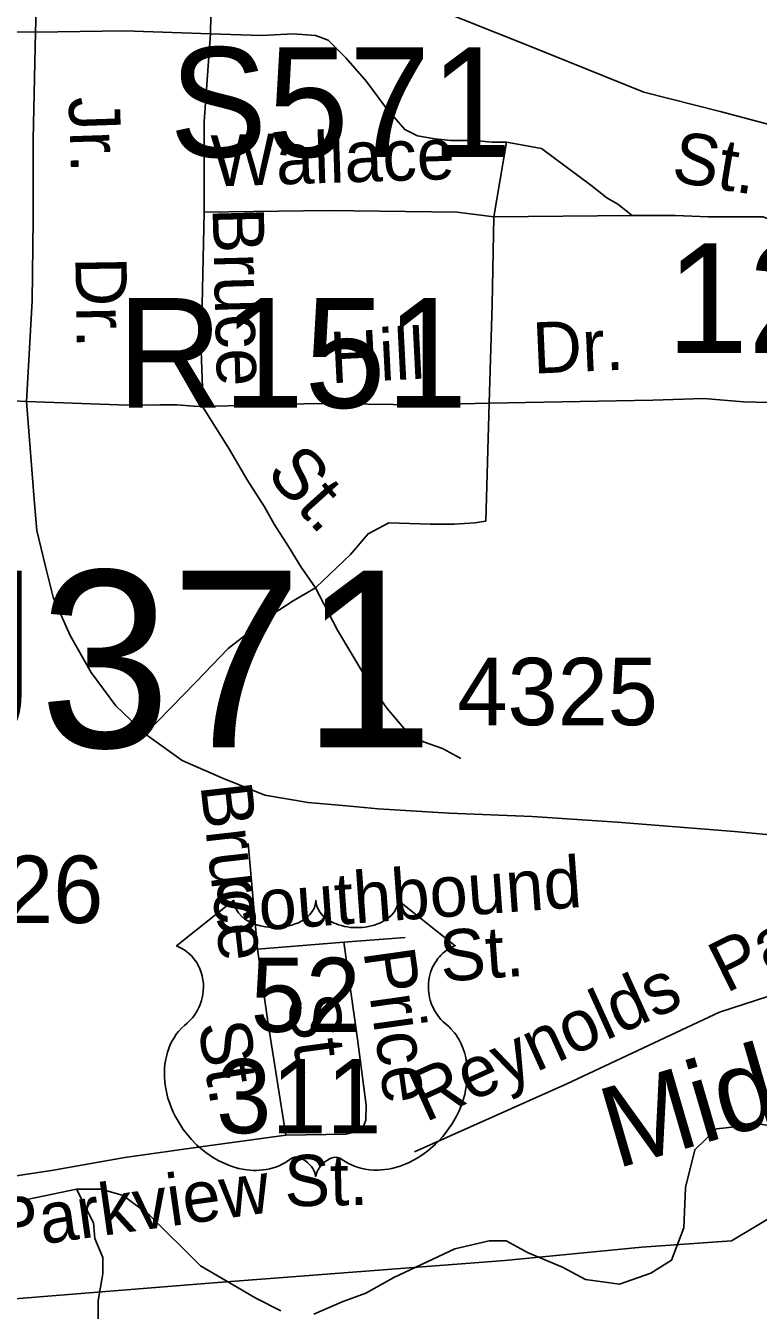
# Model space of a CAD drawing. Extents: x 1547597 to 1699558, y 810033 to 920809.
# Drawn here: x 1637255 to 1638613, y 852372 to 854755 of the extents above; entities that cross this region are included whole.
import ezdxf

# ---------------------------------------------------------------- set-up
doc = ezdxf.new("R2010")
doc.units = 0
for name, color, linetype in [('Exist Hydrographic Creek Single Shore', 7, 'Continuous'), ('Exist Railroad Mainline', 7, 'Continuous'), ('Exist Road Non-System Structure Non-Sys Other Number Label', 7, 'Continuous'), ('Exist Road Non-System Type 51', 7, 'Continuous'), ('Exist Road Non-System Type 51 Label', 7, 'Continuous'), ('Exist Road Primary Interstate Structure Ovrhead Sign Number Label', 7, 'Continuous'), ('Exist Road Primary US Shield CELL', 7, 'Continuous'), ('Exist Road Primary US Shield Number Label', 7, 'Continuous'), ('Exist Road Primary US Structure RailRoad Number Label', 7, 'Continuous'), ('Exist Road Secondary Structure Standard Bridge Number Label', 7, 'Continuous'), ('Exist Road Secondary Type 51 Label', 7, 'Continuous'), ('Exist Road Secondary Type 51 Number Label', 7, 'Continuous'), ('Exist Road Secondary Type 51 Undivided 4 Lane Attributed', 7, 'Continuous'), ('Exist Utilities Electrical Transmission Line', 7, 'Continuous'), ('Old_Level_32', 7, 'Continuous')]:
    doc.layers.add(name, color=color, linetype=linetype)

msp = doc.modelspace()

# ---------------------------------------------------------------- linework, layer by layer
at = {"layer": 'Exist Hydrographic Creek Single Shore'}
for points in [[(1638414.2, 852440.6), (1638452.1, 852464.9), (1638475.4, 852525), (1638478.5, 852600), (1638495.4, 852669.6), (1638535.9, 852708.5), (1638616.2, 852717.1), (1638677.4, 852708.6), (1638750.2, 852702.3), (1638790.3, 852720.2), (1638819.9, 852746.6), (1638848.4, 852771.9), (1638894.8, 852809.9), (1638935.9, 852844.8), (1638995, 852860.7), (1639042, 852903.6), (1639239, 853023.5), (1639281, 853073.4)], [(1634481.2, 852209.2), (1635040.4, 852532.1), (1635512.4, 852686.5), (1635840.3, 852746.2), (1636258.7, 852849.2), (1636513.2, 852840.3), (1636651.8, 852769.5), (1636724.3, 852627.4), (1636811.6, 852557.8), (1636887, 852537.1), (1637212.5, 852568.2), (1637348.9, 852596.8), (1637394.3, 852596.8), (1637435.5, 852585.2), (1637484, 852548.2), (1637579, 852454.3), (1637681.3, 852394.2), (1637727.8, 852371)], [(1637389, 852346.7), (1637389, 852390), (1637397.5, 852439.6), (1637397.5, 852470.2), (1637382.7, 852505), (1637380.6, 852534.5), (1637348.9, 852596.8)], [(1637789, 852364.6), (1637841.7, 852387.9), (1637885.2, 852403.9), (1637937.6, 852432.8), (1638050.6, 852486), (1638114, 852500.8), (1638145.6, 852500.8), (1638186.8, 852478.6), (1638250.1, 852452.2), (1638292.8, 852429), (1638356.1, 852420.6), (1638414.2, 852440.6)]]:
    msp.add_lwpolyline(points, dxfattribs=at)
at = {"layer": 'Exist Railroad Mainline'}
msp.add_lwpolyline([(1636081.6, 854914.9), (1636183.1, 854947.3), (1636259, 854968.5), (1636371.8, 855000.9), (1636503.5, 855034.4), (1636667.7, 855061.1), (1636773.9, 855068.7), (1636870.1, 855065.9), (1636986, 855068.1), (1637123.6, 855055.7), (1637174.3, 855047.4), (1637270.6, 855034.4), (1637378.3, 855018.8), (1637595, 854950.1), (1637730.1, 854894.3), (1637880.3, 854840.6), (1638189.9, 854717), (1638401, 854631.6), (1638542.9, 854595.3), (1638745.5, 854541.5)], dxfattribs=at)
at = {"layer": 'Exist Road Non-System Type 51'}
for p, q in [((1637597.5, 854739.5), (1637600.4, 854895.6)), ((1638146.5, 854538.7), (1638122.8, 854399.9)), ((1638122.8, 854399.9), (1638379.6, 854402.9)), ((1638114, 854054.4), (1638418, 854060.3)), ((1638114, 854054.4), (1638108.1, 853835.9)), ((1637684.4, 853041.5), (1637667.3, 853237.7)), ((1637958.6, 853063.3), (1637844.5, 853055)), ((1637844.5, 853055), (1637684.4, 853041.5))]:
    msp.add_line(p, q, dxfattribs=at)
for points in [[(1637272.8, 854742.5), (1637145.6, 854743.1), (1637031.8, 854743.1)], [(1637597.5, 854739.5), (1637438.1, 854745.4), (1637272.8, 854742.5)], [(1637585.7, 854408.8), (1637585.7, 854577.1), (1637597.5, 854739.5)], [(1637597.5, 854739.5), (1637691.9, 854736.6), (1637751, 854739.5), (1637792.3, 854736.6), (1637815.9, 854727.7), (1637848.4, 854695.2), (1637886.7, 854650.9), (1637922.1, 854603.7), (1637957.6, 854562.3), (1637981.2, 854550.5), (1638013.6, 854544.6), (1638043.2, 854541.7), (1638087.4, 854541.7), (1638119.9, 854538.7), (1638146.5, 854538.7)], [(1638146.5, 854538.7), (1638211.4, 854526.9), (1638302.9, 854459), (1638332.4, 854435.4), (1638353, 854423.5), (1638379.6, 854402.9)], [(1637585.7, 854408.8), (1637579.8, 854151.8), (1637582.7, 854083.9), (1637582.7, 854048.5)], [(1638122.8, 854399.9), (1638055, 854408.8), (1637815.9, 854411.7), (1637585.7, 854408.8)], [(1638122.8, 854399.9), (1638119.9, 854237.5), (1638114, 854054.4)], [(1638379.6, 854402.9), (1638459.3, 854402.9), (1638521.3, 854399.9), (1638580.3, 854399.9), (1638621.6, 854399.9), (1638671.8, 854382.2), (1638707.2, 854364.5), (1638719, 854355.6), (1638733.5, 854330.8), (1638745.6, 854311.3), (1638751.5, 854275.9), (1638757.4, 854240.4), (1638760.3, 854193.2), (1638760.3, 854125.3), (1638760.3, 854051.4)], [(1638760.3, 854051.4), (1638677.7, 854054.4), (1638586.2, 854057.3), (1638512.4, 854063.3), (1638418, 854060.3)], [(1637255.9, 854057.9), (1637443.9, 854051.1), (1637503.1, 854051.4), (1637535.5, 854051.4), (1637566, 854049.2), (1637582.7, 854048.5)], [(1637582.7, 854048.5), (1637793.8, 854053.8), (1637984.1, 854051.4), (1638114, 854054.4)], [(1637792.3, 853711.8), (1637765.7, 853750.2), (1637742.1, 853788.6), (1637715.6, 853830), (1637697.8, 853862.4), (1637665.4, 853912.6), (1637632.9, 853968.8), (1637582.7, 854048.5)], [(1638108.1, 853835.9), (1638087.4, 853832.9), (1638049.1, 853830), (1638004.8, 853830), (1637928, 853832.9), (1637889.7, 853812.2), (1637857.2, 853773.8), (1637792.3, 853711.8)], [(1637792.3, 853711.8), (1637751, 853688.2), (1637709.6, 853661.6), (1637630, 853599.6), (1637570.9, 853537.6), (1637476.4, 853440.9)], [(1638061.8, 853395.6), (1638027.9, 853414.3), (1637992.4, 853426.6), (1637959.9, 853447.2), (1637924.5, 853488.6), (1637886.1, 853544.7), (1637833, 853633.3), (1637792.3, 853711.8)], [(1637975.5, 852666.1), (1638258.5, 852792.1), (1638541.4, 852924.8), (1638745.5, 852991.2), (1639015.2, 853137.1)], [(1637737.2, 852696.6), (1637704.4, 852903.2), (1637684.4, 853041.5)], [(1637844.5, 853055), (1637869.9, 852874.6), (1637886, 852752.4), (1637885.4, 852724.4), (1637879.3, 852708.5), (1637873.2, 852704.6), (1637849.1, 852698.9), (1637737.2, 852696.6)], [(1637438.6, 852655.2), (1637578.9, 852675), (1637737.2, 852696.6)], [(1637146.1, 852607.8), (1637302.2, 852631.2), (1637438.6, 852655.2)]]:
    msp.add_lwpolyline(points, dxfattribs=at)
at = {"layer": 'Exist Road Primary US Shield CELL'}
msp.add_lwpolyline([(1637640.8, 853132.4), (1637641, 853128), (1637642.1, 853122.8), (1637642.9, 853120.1), (1637645.4, 853115), (1637649.4, 853108.9), (1637655, 853102.9), (1637661.3, 853097.7), (1637665.6, 853094.9), (1637672.9, 853091), (1637681.1, 853087.6), (1637690.3, 853084.9), (1637699.6, 853083.1), (1637709.8, 853081.9), (1637719.9, 853081.7), (1637730.9, 853082.5), (1637742.9, 853084.9), (1637748.5, 853086.3), (1637754.7, 853088.5), (1637760.5, 853090.8), (1637766.8, 853094.2), (1637771.9, 853097.5), (1637775.9, 853100.4), (1637781.5, 853105.8), (1637786, 853111.4), (1637787.9, 853114.5), (1637789.6, 853117.5), (1637791.8, 853123.9), (1637792.4, 853126.8), (1637792.9, 853132.6), (1637793.2, 853127.7), (1637793.7, 853124.6), (1637794.5, 853121.6), (1637795.8, 853118.4), (1637798.1, 853113.9), (1637800.6, 853110.1), (1637805.3, 853104.5), (1637808.3, 853101.8), (1637811, 853099.6), (1637818.2, 853094.6), (1637826.6, 853090.3), (1637830.8, 853088.5), (1637835, 853087), (1637840.4, 853085.4), (1637846, 853084.1), (1637851.5, 853083.1), (1637857.2, 853082.3), (1637863, 853081.9), (1637867.7, 853081.7), (1637873.4, 853081.8), (1637878.8, 853082.1), (1637884.2, 853082.7), (1637890.3, 853083.7), (1637895.1, 853084.8), (1637901.5, 853086.5), (1637907.3, 853088.6), (1637912.4, 853090.8), (1637918.9, 853094.2), (1637924.3, 853097.6), (1637928.2, 853100.7), (1637932.8, 853105), (1637937.2, 853110.1), (1637939.8, 853113.8), (1637941.6, 853117.6), (1637943.3, 853121.6), (1637944.3, 853125.9), (1637944.8, 853129.6), (1637944.9, 853132.8), (1638051.2, 853048.1), (1638048.7, 853047.1), (1638042.9, 853044.3), (1638038.4, 853041.6), (1638031, 853036.5), (1638027.9, 853033.6), (1638024.8, 853030.7), (1638021.9, 853027.5), (1638019.3, 853024.6), (1638016.3, 853020.3), (1638013.5, 853016), (1638010.8, 853011.3), (1638008.8, 853007.3), (1638005.6, 852998.7), (1638004, 852993.3), (1638003, 852988.7), (1638001.7, 852979.2), (1638001.4, 852974.7), (1638001.4, 852970.3), (1638001.7, 852965.6), (1638002.1, 852961), (1638002.9, 852956.3), (1638003.7, 852952.2), (1638005, 852947.1), (1638006.9, 852941.2), (1638009.2, 852935.5), (1638014.1, 852926.2), (1638020.3, 852916.8), (1638024.8, 852911.5), (1638029.2, 852907), (1638035.7, 852901.5), (1638039.3, 852898.4), (1638043.3, 852894.3), (1638050, 852886.6), (1638052.7, 852882.9), (1638055.4, 852878.8), (1638057.9, 852874.6), (1638060.4, 852870.1), (1638062.5, 852866.1), (1638066.2, 852857), (1638068.9, 852848.2), (1638070.2, 852843.5), (1638072.2, 852833.1), (1638072.9, 852828), (1638073.7, 852817.8), (1638073.8, 852805.5), (1638072.8, 852793.8), (1638070.6, 852780.2), (1638068.8, 852772), (1638066, 852762.5), (1638063.3, 852754.3), (1638058.4, 852742.2), (1638054.1, 852733.4), (1638048.6, 852723.1), (1638044.7, 852716.9), (1638040.3, 852710.2), (1638034.7, 852702.6), (1638028.2, 852694.4), (1638020.3, 852685.8), (1638014, 852679.4), (1638005.7, 852672), (1638000.7, 852667.9), (1637993.5, 852662.5), (1637983.7, 852656), (1637974.1, 852650.4), (1637965.8, 852646.2), (1637958.6, 852643), (1637949.1, 852639.4), (1637933.4, 852635.1), (1637927.7, 852633.9), (1637921, 852632.9), (1637914.6, 852632.3), (1637908.5, 852631.9), (1637900.2, 852631.9), (1637892, 852632.5), (1637884.2, 852633.7), (1637876.1, 852635.4), (1637867.6, 852637.9), (1637859.9, 852640.9), (1637852.1, 852644.7), (1637839, 852653), (1637835.2, 852655), (1637833, 852655.6), (1637828, 852655.8), (1637823.2, 852654.8), (1637818.3, 852652.9), (1637815.3, 852651.3), (1637811.4, 852648.7), (1637808.4, 852646.3), (1637804.8, 852642.9), (1637802.3, 852640), (1637800.3, 852637.7), (1637796.6, 852631.9), (1637795.3, 852629.1), (1637793.9, 852625.6), (1637792.7, 852620.3), (1637791.1, 852626.9), (1637789.1, 852631.3), (1637786.9, 852635.1), (1637784.5, 852638.4), (1637780.8, 852642.7), (1637777.5, 852645.9), (1637773.5, 852649.2), (1637769.2, 852651.7), (1637765.8, 852653.5), (1637762.6, 852654.7), (1637758.8, 852655.6), (1637755.7, 852655.9), (1637753.1, 852655.8), (1637749.5, 852655), (1637744.7, 852651.6), (1637740.2, 852648.4), (1637735.2, 852645.3), (1637729.3, 852642.2), (1637725, 852640.2), (1637719.8, 852638.2), (1637713.8, 852636.2), (1637707.3, 852634.5), (1637700.6, 852633.2), (1637694.7, 852632.2), (1637688.3, 852631.7), (1637682.6, 852631.5), (1637676.7, 852631.5), (1637671.1, 852632), (1637664.6, 852632.5), (1637656.6, 852633.7), (1637649.9, 852635.2), (1637642.9, 852637.1), (1637635.7, 852639.4), (1637628, 852642.3), (1637618.3, 852646.5), (1637611.6, 852650), (1637601, 852656.1), (1637588.5, 852664.7), (1637579.2, 852672.3), (1637572.3, 852678.5), (1637562.2, 852688.8), (1637556.3, 852695.5), (1637546.9, 852707.6), (1637541, 852716.3), (1637537.1, 852722.7), (1637531.5, 852733), (1637528.4, 852739.5), (1637524.3, 852748.9), (1637521.2, 852757.5), (1637518.5, 852765.7), (1637517.1, 852770.9), (1637515.1, 852780), (1637513.9, 852786.4), (1637512.7, 852795.3), (1637512, 852804.7), (1637511.9, 852813.3), (1637512.1, 852820.4), (1637512.9, 852828.8), (1637514.4, 852837.6), (1637516.1, 852845.2), (1637517.6, 852850.7), (1637519.8, 852857.3), (1637522.8, 852864.7), (1637526.3, 852871.7), (1637529.7, 852877.6), (1637533.9, 852883.9), (1637538.1, 852889.2), (1637543.5, 852895.1), (1637549.1, 852900.5), (1637554.3, 852904.7), (1637560.5, 852910.7), (1637563.7, 852914.4), (1637567.5, 852919.5), (1637570.6, 852924.2), (1637573, 852928.4), (1637576.3, 852934.6), (1637578.2, 852939.2), (1637580.7, 852946.4), (1637581.9, 852951.4), (1637583.2, 852957.9), (1637584, 852964), (1637584.3, 852971.6), (1637584.1, 852977.9), (1637583.3, 852985.2), (1637581.9, 852992.2), (1637580.2, 852998.4), (1637577.6, 853005.4), (1637575.2, 853010.6), (1637571.1, 853017.5), (1637566.6, 853024), (1637561.9, 853029.3), (1637557.2, 853034), (1637552.7, 853037.5), (1637548.4, 853040.6), (1637543, 853043.9), (1637537.8, 853046.4), (1637534.5, 853047.8)], close=True, dxfattribs=at)
at = {"layer": 'Exist Road Secondary Type 51 Undivided 4 Lane Attributed'}
for points in [[(1637255.9, 854057.9), (1637266.4, 854244.1), (1637268.7, 854395.2), (1637268.7, 854544), (1637272.8, 854742.5), (1637276.1, 854843.5), (1637270.6, 855034.4)], [(1637042.8, 854068), (1637255.9, 854057.9)], [(1638688.1, 853248.7), (1638569.3, 853260), (1638351.7, 853277.2), (1638194, 853287.6), (1638040.1, 853294), (1637908.4, 853302.1), (1637856.2, 853306.8), (1637778.4, 853313.7), (1637698.3, 853327.4), (1637618.3, 853359.5), (1637545.1, 853391.5), (1637476.9, 853440.5), (1637422, 853493.2), (1637376.2, 853555), (1637337.3, 853623.7), (1637305.3, 853694.6), (1637291.5, 853751.9), (1637275.5, 853818.3), (1637271, 853868.6), (1637255.9, 854057.9)]]:
    msp.add_lwpolyline(points, dxfattribs=at)
at = {"layer": 'Exist Utilities Electrical Transmission Line'}
msp.add_lwpolyline([(1633974.7, 851126), (1634243.4, 851508.5), (1634349.1, 851647.2), (1634404, 851720.6), (1634604.3, 851590), (1634762.8, 851486), (1634895.7, 851416.2), (1635211.3, 851390), (1635470.9, 851370.7), (1635641.3, 851724.4), (1635846.2, 852125.9), (1635926.3, 852297), (1636494.8, 852343.6), (1637034.7, 852374.5), (1637218.9, 852392.2), (1637603, 852423.2), (1638143.3, 852464.2), (1638397.3, 852488.9), (1638563.5, 852500.9), (1638881.7, 852690.8)], dxfattribs=at)

# ---------------------------------------------------------------- texts
at = {"layer": 'Exist Road Non-System Structure Non-Sys Other Number Label'}
msp.add_text('J371', height=328.08, dxfattribs=at).set_placement((1637060.2, 853416))
at = {"layer": 'Exist Road Non-System Type 51 Label'}
for s, rotation, p in [('Wallace', 1.8134, (1637600.1, 854456.2)), ('St.', 350.6339, (1638450.1, 854466.5)), ('Bruce', 271.5023, (1637601.1, 854416.5)), ('Dr.', 2.5386, (1638196.5, 854109.2)), ('Hill', 2.9078, (1637820.9, 854091.4)), ('St.', 311.9875, (1637698.1, 853923.1)), ('Bruce', 276.481, (1637578.6, 853346)), ('Southbound', 4.1585, (1637605, 853070.5)), ('Park', 26.313, (1638553.5, 852959.3)), ('St.', 4.1585, (1638026, 852981.3)), ('Price', 277.9978, (1637880.8, 853037.9)), ('Reynolds', 24.412, (1637995.6, 852719.9)), ('St.', 277.5191, (1637739.7, 852953.4)), ('St.', 279.0278, (1637574.1, 852902.6)), ('St.', 1.1925, (1637735.2, 852564.4)), ('Parkview', 8.0184, (1637201.7, 852482.5))]:
    msp.add_text(s, height=95, rotation=rotation, dxfattribs=at).set_placement(p)
at = {"layer": 'Exist Road Primary Interstate Structure Ovrhead Sign Number Label'}
msp.add_text('S571', height=203.41, dxfattribs=at).set_placement((1637521.2, 854511.2))
at = {"layer": 'Exist Road Primary US Shield Number Label'}
for s, p in [('52', (1637671.7, 852888.4)), ('311', (1637607.9, 852700.4))]:
    msp.add_text(s, height=137.5, dxfattribs=at).set_placement(p)
at = {"layer": 'Exist Road Primary US Structure RailRoad Number Label'}
msp.add_text('R151', height=203.41, dxfattribs=at).set_placement((1637423.6, 854046))
at = {"layer": 'Exist Road Secondary Structure Standard Bridge Number Label'}
msp.add_text('126', height=203.41, dxfattribs=at).set_placement((1638443, 854147.9))
at = {"layer": 'Exist Road Secondary Type 51 Label'}
for s, rotation, p in [('Jr.', 271.9487, (1637334, 854621.9)), ('Dr.', 270.9022, (1637346.7, 854325.3))]:
    msp.add_text(s, height=95, rotation=rotation, dxfattribs=at).set_placement(p)
at = {"layer": 'Exist Road Secondary Type 51 Number Label'}
for s, p in [('4325', (1638055.3, 853457.2)), ('4326', (1637026.8, 853090.3))]:
    msp.add_text(s, height=125, dxfattribs=at).set_placement(p)
at = {"layer": 'Old_Level_32'}
msp.add_text('Middle', height=150, rotation=16.2769, dxfattribs=at).set_placement((1638349.5, 852634))

doc.saveas('drawing.dxf')
